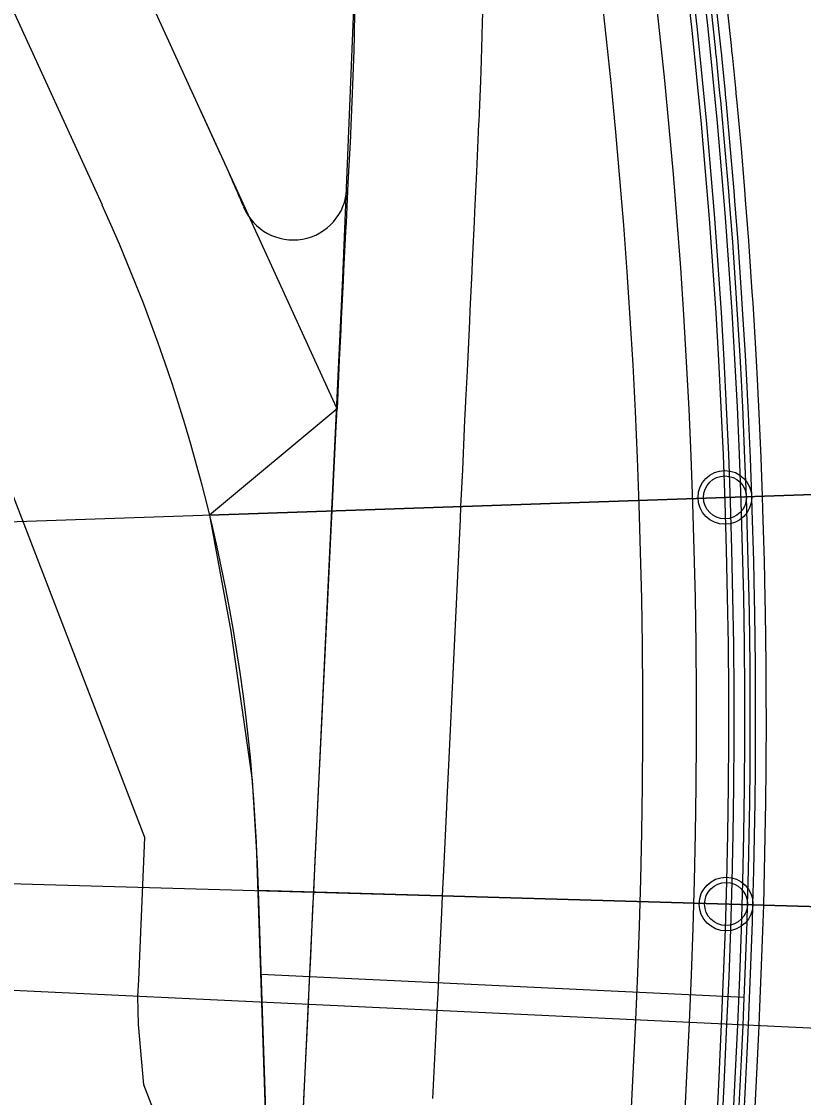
# Model space of a CAD drawing. Extents: x -70 to 701944, y -4 to 666871.
# Drawn here: x 668228 to 668300.8, y 655786.4 to 655886.5 of the extents above; entities that cross this region are included whole.
import ezdxf

# ---------------------------------------------------------------- set-up
doc = ezdxf.new("R2010")
doc.units = 0
for name, color, linetype in [('R_Detour', 7, 'Continuous'), ('R_Drive', 7, 'Continuous'), ('R_Erosion', 7, 'Continuous'), ('R_Horz Alg', 7, 'Continuous'), ('R_Horz Alg Annot', 7, 'Continuous'), ('R_No Plot', 7, 'Continuous'), ('R_Proposed Const Limits', 7, 'Continuous'), ('R_Proposed Road', 7, 'Continuous'), ('R_Water', 7, 'Continuous'), ('T_Indications', 7, 'Continuous'), ('T_Notes', 7, 'Continuous'), ('T_Vehicle Path Lt Major', 7, 'Continuous')]:
    doc.layers.add(name, color=color, linetype=linetype)

msp = doc.modelspace()

# ---------------------------------------------------------------- linework, layer by layer
at = {"layer": 'R_Detour'}
for p, q in [((668193.6, 655838.76), (668327.94, 655843.36)), ((668197.94, 655807.09), (668328.06, 655803.36))]:
    msp.add_line(p, q, dxfattribs=at)
at = {"layer": 'R_Drive'}
msp.add_line((668295.27, 655795.66), (668250.27, 655797.78), dxfattribs=at)
msp.add_arc((668253.28, 655871.13), 5, 202.7194, 357.2978, dxfattribs=at)
at = {"layer": 'R_Erosion'}
for p, q in [((668121.86, 656117.55), (668235.49, 655869.39)), ((668252.16, 655741.35), (668249.93, 655808.13))]:
    msp.add_line(p, q, dxfattribs=at)
for radius, start in [(172, 22.7194), (160, 1.9179)]:
    msp.add_arc((668090.02, 655802.77), radius, start, 24.6029, dxfattribs=at)
at = {"layer": 'R_Horz Alg'}
msp.add_arc((667691.7, 655821.57), 636.62, 357.29792, 24.12331, dxfattribs=at)
at = {"layer": 'R_Horz Alg Annot'}
msp.add_lwpolyline([(668327.61, 655791.56), (668153.01, 655799.8)], dxfattribs=at)
at = {"layer": 'R_No Plot'}
for points in [[(668257.48, 655931.15), (668259.11, 655893.03), (668257.37, 655850.43), (668245.5, 655840.53), (668327.94, 655843.36), (668325.93, 655876.69), (668320.89, 655918.56), (668316.7, 655942.62)], [(668327.94, 655843.36), (668245.5, 655840.53), (668247.49, 655829.72), (668249.47, 655815.87), (668249.93, 655808.13), (668250.01, 655805.6), (668328.06, 655803.36), (668328.21, 655833.3)], [(668328.06, 655803.36), (668250.01, 655805.6), (668252.16, 655741.33), (668252.51, 655721.27), (668253.74, 655710.5), (668255.91, 655696.65), (668322.98, 655693.48), (668325.34, 655743.43)]]:
    msp.add_lwpolyline(points, close=True, dxfattribs=at)
for centre in [(668293.46, 655842.18), (668293.57, 655804.35)]:
    msp.add_circle(centre, 2.5, dxfattribs=at)
at = {"layer": 'R_Proposed Const Limits'}
for points in [[(668239.46, 655810.53), (668227.24, 655842.27)], [(668243.33, 655777.33), (668239.37, 655787.53), (668238.88, 655793.15), (668238.83, 655795.75), (668238.9, 655797.31), (668239.46, 655810.53)]]:
    msp.add_lwpolyline(points, dxfattribs=at)
at = {"layer": 'R_Proposed Road'}
for p, q in [((668246.4, 655874.38), (668132.77, 656122.54)), ((668257.32, 655850.54), (668244.63, 655878.26))]:
    msp.add_line(p, q, dxfattribs=at)
for points in [[(668253.84, 655776.83), (668254.31, 655786.82), (668254.57, 655792.41), (668254.69, 655795), (668254.77, 655796.6), (668254.91, 655799.47), (668255.12, 655803.94), (668255.19, 655805.45), (668255.33, 655808.41), (668255.54, 655812.88), (668255.61, 655814.3), (668255.76, 655817.35), (668255.97, 655821.83), (668256.04, 655823.16), (668256.19, 655826.31), (668256.41, 655830.79), (668256.47, 655832.03), (668256.63, 655835.28), (668256.84, 655839.77), (668256.9, 655840.92), (668257.07, 655844.27), (668257.29, 655848.78), (668257.34, 655849.84), (668257.37, 655850.55), (668257.37, 655850.55), (668257.51, 655853.29), (668257.73, 655857.81), (668257.78, 655858.78), (668257.96, 655862.34), (668258, 655863.27), (668258.18, 655866.88), (668258.23, 655867.76), (668258.41, 655871.42), (668258.63, 655875.79), (668258.64, 655875.98), (668258.68, 655876.77), (668258.81, 655879.71), (668258.81, 655879.79), (668258.84, 655880.54), (668258.95, 655883.79), (668258.99, 655885.11), (668259, 655885.82), (668259.05, 655887.79)], [(668266.29, 655786.26), (668266.56, 655791.84), (668266.68, 655794.43), (668266.76, 655796.07), (668266.9, 655799), (668267.11, 655803.56), (668267.18, 655805.1), (668267.33, 655808.12), (668267.54, 655812.69), (668267.61, 655814.14), (668267.76, 655817.26), (668267.97, 655821.83), (668268.04, 655823.19), (668268.19, 655826.41), (668268.41, 655830.99), (668268.47, 655832.25), (668268.62, 655835.57), (668268.84, 655840.16), (668268.89, 655841.33), (668269.06, 655844.75), (668269.27, 655849.35), (668269.32, 655850.44), (668269.36, 655851.16), (668269.36, 655851.16), (668269.49, 655853.96), (668269.71, 655858.58), (668269.75, 655859.57), (668269.93, 655863.2), (668269.97, 655864.15), (668270.14, 655867.83), (668270.19, 655868.74), (668270.36, 655872.47), (668270.57, 655876.94), (668270.58, 655877.13), (668270.62, 655877.94), (668270.74, 655880.94), (668270.75, 655881.01), (668270.77, 655881.79), (668270.88, 655885.1), (668270.91, 655886.45), (668270.93, 655887.17)], [(668294.76, 655784.91), (668295.03, 655790.5), (668295.15, 655793.09), (668295.22, 655794.81), (668295.35, 655797.88), (668295.52, 655802.67), (668295.57, 655804.29), (668295.65, 655807.46), (668295.75, 655812.26), (668295.77, 655813.78), (668295.8, 655817.05), (668295.82, 655821.84), (668295.81, 655823.27), (668295.8, 655826.64), (668295.74, 655831.43), (668295.71, 655832.76), (668295.64, 655836.22), (668295.5, 655841.02), (668295.46, 655842.24), (668295.33, 655845.81), (668295.12, 655850.6), (668295.06, 655851.73), (668295.03, 655852.47), (668295.03, 655852.48), (668294.87, 655855.38), (668294.58, 655860.17), (668294.52, 655861.2), (668294.26, 655864.95), (668294.19, 655865.93), (668293.89, 655869.73), (668293.82, 655870.66), (668293.49, 655874.51), (668293.07, 655879.09), (668293.05, 655879.28), (668292.97, 655880.11), (668292.67, 655883.18), (668292.66, 655883.26), (668292.58, 655884.05), (668292.22, 655887.44)], [(668295.26, 655784.89), (668295.53, 655790.47), (668295.65, 655793.07), (668295.72, 655794.79), (668295.85, 655797.86), (668296.02, 655802.66), (668296.07, 655804.28), (668296.15, 655807.45), (668296.25, 655812.25), (668296.27, 655813.77), (668296.3, 655817.05), (668296.32, 655821.84), (668296.31, 655823.27), (668296.3, 655826.64), (668296.24, 655831.44), (668296.21, 655832.77), (668296.14, 655836.24), (668296, 655841.03), (668295.96, 655842.26), (668295.83, 655845.83), (668295.62, 655850.62), (668295.56, 655851.75), (668295.53, 655852.5), (668295.53, 655852.5), (668295.37, 655855.41), (668295.08, 655860.2), (668295.01, 655861.23), (668294.76, 655864.99), (668294.68, 655865.97), (668294.39, 655869.77), (668294.32, 655870.7), (668293.99, 655874.55), (668293.57, 655879.13), (668293.55, 655879.33), (668293.47, 655880.16), (668293.16, 655883.23), (668293.16, 655883.32), (668293.07, 655884.1), (668292.71, 655887.49)], [(668296.26, 655784.84), (668296.52, 655790.43), (668296.65, 655793.02), (668296.72, 655794.74), (668296.85, 655797.82), (668297.02, 655802.62), (668297.07, 655804.25), (668297.15, 655807.43), (668297.25, 655812.23), (668297.27, 655813.76), (668297.3, 655817.04), (668297.32, 655821.84), (668297.31, 655823.27), (668297.3, 655826.65), (668297.24, 655831.46), (668297.21, 655832.79), (668297.14, 655836.26), (668297, 655841.06), (668296.96, 655842.3), (668296.83, 655845.87), (668296.62, 655850.67), (668296.56, 655851.8), (668296.52, 655852.55), (668296.52, 655852.55), (668296.37, 655855.47), (668296.08, 655860.26), (668296.01, 655861.3), (668295.75, 655865.06), (668295.68, 655866.04), (668295.39, 655869.85), (668295.31, 655870.78), (668294.99, 655874.64), (668294.57, 655879.23), (668294.55, 655879.43), (668294.47, 655880.26), (668294.16, 655883.34), (668294.15, 655883.42), (668294.07, 655884.21), (668293.71, 655887.6)]]:
    msp.add_lwpolyline(points, dxfattribs=at)
for radius in [645.62, 627.62]:
    msp.add_arc((667691.7, 655821.57), radius, 357.29792, 24.12331, dxfattribs=at)
at = {"layer": 'R_Water'}
for centre in [(668293.46, 655842.18), (668293.57, 655804.35)]:
    msp.add_circle(centre, 2, dxfattribs=at)
at = {"layer": 'T_Indications'}
for points in [[(668281, 655705.48), (668281.14, 655708.46), (668281.38, 655713.46), (668281.47, 655715.46), (668281.94, 655725.45), (668282.04, 655727.5), (668282.12, 655729.25), (668282.41, 655735.44), (668282.87, 655745.04), (668282.88, 655745.43), (668282.94, 655746.53), (668283.1, 655749.92), (668283.36, 655755.42), (668283.69, 655762.59), (668283.83, 655765.41), (668284.08, 655770.85), (668284.29, 655775.27), (668284.3, 655775.4), (668284.77, 655785.38), (668284.89, 655787.94), (668285.16, 655793.56)], [(668285.99, 655705.24), (668286.13, 655708.23), (668286.37, 655713.23), (668286.46, 655715.23), (668286.94, 655725.22), (668287.03, 655727.26), (668287.12, 655729.02), (668287.41, 655735.2), (668287.86, 655744.81), (668287.88, 655745.19), (668287.93, 655746.3), (668288.09, 655749.68), (668288.35, 655755.18), (668288.69, 655762.36), (668288.82, 655765.17), (668289.08, 655770.61), (668289.29, 655775.03), (668289.29, 655775.16), (668289.76, 655785.15), (668289.89, 655787.7), (668290.15, 655793.33)], [(668288.99, 655705.1), (668289.13, 655708.09), (668289.37, 655713.09), (668289.46, 655715.08), (668289.93, 655725.07), (668290.03, 655727.12), (668290.11, 655728.88), (668290.4, 655735.06), (668290.86, 655744.67), (668290.88, 655745.05), (668290.93, 655746.16), (668291.09, 655749.54), (668291.35, 655755.04), (668291.69, 655762.21), (668291.82, 655765.03), (668292.08, 655770.47), (668292.28, 655774.89), (668292.29, 655775.02), (668292.76, 655785.01), (668292.88, 655787.56), (668293.15, 655793.18)], [(668289.49, 655705.08), (668289.63, 655708.06), (668289.87, 655713.06), (668289.96, 655715.06), (668290.43, 655725.05), (668290.53, 655727.1), (668290.61, 655728.85), (668290.9, 655735.04), (668291.36, 655744.64), (668291.38, 655745.03), (668291.43, 655746.13), (668291.59, 655749.52), (668291.85, 655755.02), (668292.19, 655762.19), (668292.32, 655765.01), (668292.57, 655770.44), (668292.78, 655774.86), (668292.79, 655774.99), (668293.26, 655784.98), (668293.38, 655787.54), (668293.65, 655793.16)], [(668290.49, 655705.03), (668290.63, 655708.02), (668290.87, 655713.02), (668290.96, 655715.01), (668291.43, 655725), (668291.53, 655727.05), (668291.61, 655728.81), (668291.9, 655734.99), (668292.36, 655744.6), (668292.37, 655744.98), (668292.43, 655746.09), (668292.59, 655749.47), (668292.85, 655754.97), (668293.18, 655762.14), (668293.32, 655764.96), (668293.57, 655770.4), (668293.78, 655774.82), (668293.79, 655774.95), (668294.26, 655784.94), (668294.38, 655787.49), (668294.65, 655793.11)]]:
    msp.add_lwpolyline(points, dxfattribs=at)
for radius in [603.62, 602.12, 602.62, 599.12, 594.12]:
    msp.add_arc((667691.7, 655821.57), radius, 357.29792, 24.12331, dxfattribs=at)
at = {"layer": 'T_Notes'}
msp.add_line((668251.03, 655717.35), (668257.92, 655863.25), dxfattribs=at)
at = {"layer": 'T_Vehicle Path Lt Major'}
msp.add_arc((667737.89, 655832.69), 575.86, 355.89893, 23.54666, dxfattribs=at)

doc.saveas('drawing.dxf')
